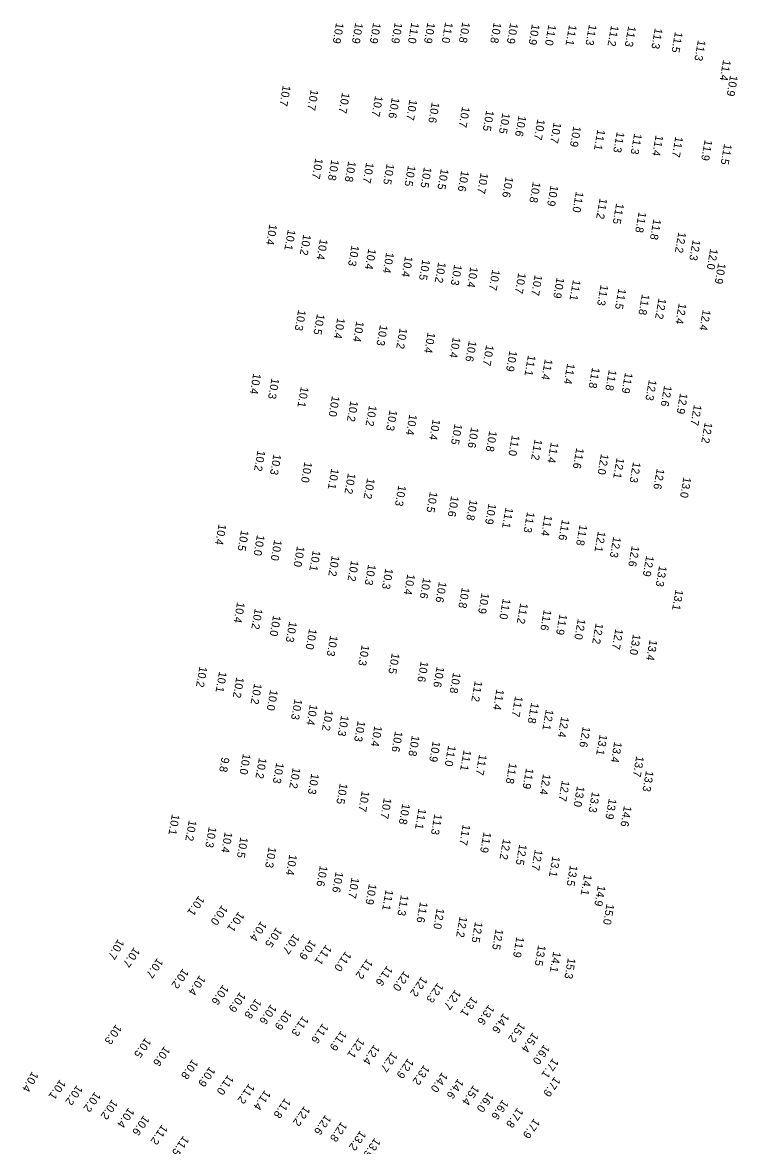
# Model space of a CAD drawing. Extents: x 1023796 to 1112670, y 656573 to 837340.
# Drawn here: x 1029394 to 1029841, y 828051 to 828753 of the extents above; entities that cross this region are included whole.
import ezdxf

# ---------------------------------------------------------------- set-up
doc = ezdxf.new("R2010")
doc.units = 0
doc.layers.add('V-TOPO-SOUN', color=7, linetype='Continuous')

msp = doc.modelspace()

# ---------------------------------------------------------------- texts
at = {"layer": 'V-TOPO-SOUN'}
for s, rotation, p in [('10.9 ', 260, (1029590.13, 828752.77)), ('10.9 ', 260, (1029602.13, 828752.75)), ('10.9 ', 260, (1029613.3, 828752.76)), ('10.9 ', 260, (1029626.76, 828752.81)), ('11.0 ', 260, (1029637.16, 828752.83)), ('10.9 ', 260, (1029647.2, 828752.86)), ('11.0 ', 260, (1029658.27, 828753.06)), ('10.8 ', 260, (1029669.01, 828753.2)), ('10.8 ', 260, (1029688.6, 828752.95)), ('10.9 ', 260, (1029698.91, 828752.6)), ('10.9 ', 260, (1029712.49, 828751.89)), ('11.0 ', 260, (1029722.81, 828751.53)), ('11.1 ', 260, (1029735.67, 828751.48)), ('11.3 ', 260, (1029748.13, 828751.6)), ('11.2 ', 260, (1029761.91, 828751.05)), ('11.3 ', 260, (1029772.65, 828750.68)), ('11.3 ', 260, (1029789.26, 828749.4)), ('11.5 ', 260, (1029801.84, 828747.08)), ('11.3 ', 260, (1029816.15, 828741.91)), ('11.4 ', 260, (1029831.93, 828729.53)), ('10.9 ', 260, (1029836.24, 828719.87)), ('10.7 ', 260, (1029556.91, 828713.62)), ('10.7 ', 260, (1029574.32, 828710.98)), ('10.7 ', 260, (1029593.86, 828709.1)), ('10.7 ', 260, (1029614.51, 828707.12)), ('10.6 ', 260, (1029624.97, 828706.01)), ('10.7 ', 260, (1029636.02, 828704.78)), ('10.6 ', 260, (1029649.91, 828703.13)), ('10.7 ', 260, (1029668.87, 828700.32)), ('10.5 ', 260, (1029683.95, 828698)), ('10.5 ', 260, (1029694.04, 828696.4)), ('10.6 ', 260, (1029704.11, 828694.68)), ('10.7 ', 260, (1029715.89, 828692.47)), ('10.7 ', 260, (1029726.02, 828690.43)), ('10.9 ', 260, (1029738.36, 828688.17)), ('11.1 ', 260, (1029753.41, 828686.07)), ('11.3 ', 260, (1029765.46, 828684.57)), ('11.3 ', 260, (1029776.33, 828683.52)), ('11.4 ', 260, (1029789.76, 828682.45)), ('11.7 ', 260, (1029802.09, 828681.66)), ('11.9 ', 260, (1029820.36, 828679.58)), ('11.5 ', 260, (1029832.54, 828677.05)), ('10.7 ', 260, (1029577.19, 828668.12)), ('10.8 ', 260, (1029587.19, 828667.18)), ('10.8 ', 260, (1029597.75, 828666.28)), ('10.7 ', 260, (1029608.92, 828665.46)), ('10.5 ', 260, (1029621.74, 828664.64)), ('10.5 ', 260, (1029635.05, 828663.52)), ('10.5 ', 260, (1029645.04, 828662.54)), ('10.5 ', 260, (1029655.61, 828661.51)), ('10.6 ', 260, (1029668.34, 828660.27)), ('10.7 ', 260, (1029680.4, 828658.91)), ('10.6 ', 260, (1029696.05, 828656.54)), ('10.8 ', 260, (1029713.06, 828653.28)), ('10.9 ', 260, (1029724.12, 828651.11)), ('11.0 ', 260, (1029739.96, 828647.23)), ('11.2 ', 260, (1029754.79, 828643.1)), ('11.5 ', 260, (1029765.11, 828639.91)), ('11.8 ', 260, (1029779.15, 828634.54)), ('11.8 ', 260, (1029788.39, 828630.12)), ('10.4 ', 260, (1029548.51, 828626.87)), ('10.1 ', 260, (1029560.01, 828623.5)), ('10.2 ', 260, (1029569.69, 828620.48)), ('12.2 ', 260, (1029803.96, 828621.95)), ('10.4 ', 260, (1029580.1, 828617.63)), ('10.3 ', 260, (1029599.77, 828613.66)), ('12.3 ', 260, (1029812.92, 828617.15)), ('10.4 ', 260, (1029610.31, 828611.58)), ('10.4 ', 260, (1029621.45, 828609.25)), ('10.4 ', 260, (1029633.22, 828606.86)), ('12.0 ', 260, (1029823.83, 828611.55)), ('10.5 ', 260, (1029644.07, 828604.86)), ('10.2 ', 260, (1029653.96, 828603.16)), ('10.3 ', 260, (1029663.94, 828601.64)), ('10.4 ', 260, (1029674.02, 828600.25)), ('10.9 ', 260, (1029828.76, 828602.54)), ('10.7 ', 260, (1029687.68, 828598.49)), ('10.7 ', 260, (1029703.96, 828596.49)), ('10.7 ', 260, (1029714.17, 828595.22)), ('10.9 ', 260, (1029727.93, 828593.54)), ('11.1 ', 260, (1029738.13, 828592.15)), ('11.3 ', 260, (1029755.37, 828588.98)), ('11.5 ', 260, (1029766.5, 828586.68)), ('11.8 ', 260, (1029781.19, 828583.13)), ('12.2 ', 260, (1029791.59, 828580.56)), ('10.3 ', 260, (1029566.47, 828573.32)), ('12.4 ', 260, (1029804.22, 828577.45)), ('12.4 ', 260, (1029819.24, 828573.44)), ('10.5 ', 260, (1029578.2, 828570.8)), ('10.4 ', 260, (1029590.93, 828568.32)), ('10.4 ', 260, (1029602.8, 828566.26)), ('10.3 ', 260, (1029617.57, 828563.92)), ('10.2 ', 260, (1029629.88, 828561.98)), ('10.4 ', 260, (1029647.33, 828559.3)), ('10.4 ', 260, (1029663.07, 828556.32)), ('10.6 ', 260, (1029673.05, 828554)), ('10.7 ', 260, (1029683.86, 828551.41)), ('10.9 ', 260, (1029698.44, 828547.81)), ('11.1 ', 260, (1029710.03, 828545.03)), ('11.4 ', 260, (1029720.56, 828542.59)), ('11.4 ', 260, (1029734.51, 828539.86)), ('11.8 ', 260, (1029750.06, 828537.31)), ('10.4 ', 260, (1029538.42, 828533.65)), ('10.3 ', 260, (1029549.8, 828530.65)), ('11.8 ', 260, (1029760.51, 828535.87)), ('11.9 ', 260, (1029770.65, 828534.12)), ('12.3 ', 260, (1029785.54, 828529.68)), ('10.1 ', 260, (1029568.16, 828525.31)), ('12.6 ', 260, (1029795.07, 828526.01)), ('10.0 ', 260, (1029587.58, 828519.59)), ('10.2 ', 260, (1029599.1, 828516.5)), ('12.9 ', 260, (1029805, 828521.3)), ('10.2 ', 260, (1029610.74, 828513.66)), ('10.3 ', 260, (1029623.56, 828510.74)), ('10.4 ', 260, (1029635.92, 828508.05)), ('12.7 ', 260, (1029813.68, 828514.07)), ('10.4 ', 260, (1029650.47, 828504.98)), ('10.5 ', 260, (1029664.11, 828502.13)), ('12.2 ', 260, (1029820.43, 828503.02)), ('10.6 ', 260, (1029674.46, 828500)), ('10.8 ', 260, (1029685.84, 828497.74)), ('11.0 ', 260, (1029699.97, 828495.06)), ('11.2 ', 260, (1029714.15, 828492.46)), ('11.4 ', 260, (1029724.3, 828490.6)), ('11.6 ', 260, (1029740.19, 828487.09)), ('10.2 ', 260, (1029541.08, 828485.53)), ('10.3 ', 260, (1029551.05, 828483.23)), ('12.0 ', 260, (1029755.61, 828483.37)), ('12.1 ', 260, (1029765.39, 828480.9)), ('10.0 ', 260, (1029570.38, 828478.4)), ('10.1 ', 260, (1029587.13, 828474.19)), ('12.3 ', 260, (1029775.64, 828478.3)), ('12.6 ', 260, (1029790.46, 828474.14)), ('10.2 ', 260, (1029597.55, 828471.32)), ('10.2 ', 260, (1029609.53, 828468.16)), ('13.0 ', 260, (1029807.14, 828468.88)), ('10.3 ', 260, (1029629.06, 828463.67)), ('10.5 ', 260, (1029648.76, 828459.7)), ('10.6 ', 260, (1029662.01, 828457.05)), ('10.8 ', 260, (1029673.68, 828454.73)), ('10.9 ', 260, (1029685.37, 828452.27)), ('11.1 ', 260, (1029695.99, 828449.81)), ('11.3 ', 260, (1029709.43, 828447.07)), ('11.4 ', 260, (1029720.34, 828445)), ('10.4 ', 260, (1029516.75, 828439.48)), ('11.6 ', 260, (1029731.24, 828442.34)), ('11.8 ', 260, (1029742.28, 828439.07)), ('10.5 ', 260, (1029530.79, 828435.64)), ('10.0 ', 260, (1029540.75, 828432.71)), ('12.1 ', 260, (1029753.72, 828434.98)), ('12.3 ', 260, (1029763.28, 828431.53)), ('10.0 ', 260, (1029551.48, 828429.6)), ('10.0 ', 260, (1029565.74, 828425.72)), ('12.6 ', 260, (1029774.82, 828425.84)), ('10.1 ', 260, (1029575.6, 828423.04)), ('10.2 ', 260, (1029587.46, 828419.86)), ('12.9 ', 260, (1029783.86, 828419.73)), ('10.2 ', 260, (1029599.49, 828416.76)), ('10.3 ', 260, (1029610.18, 828414.29)), ('10.3 ', 260, (1029620.94, 828411.83)), ('13.3 ', 260, (1029791.92, 828413.42)), ('10.4 ', 260, (1029634.66, 828408.27)), ('10.6 ', 260, (1029644.53, 828405.92)), ('10.6 ', 260, (1029654.39, 828403.47)), ('10.8 ', 260, (1029668.73, 828399.92)), ('10.9 ', 260, (1029681, 828396.45)), ('13.1 ', 260, (1029802.21, 828398.53)), ('10.4 ', 260, (1029528.33, 828390.74)), ('11.0 ', 260, (1029694.31, 828392.93)), ('11.2 ', 260, (1029705.2, 828390.12)), ('10.2 ', 260, (1029539.4, 828386.76)), ('10.0 ', 260, (1029550.82, 828382.46)), ('11.6 ', 260, (1029719.9, 828385.99)), ('11.9 ', 260, (1029729.69, 828383.22)), ('10.3 ', 260, (1029560.86, 828378.61)), ('12.0 ', 260, (1029741.15, 828380.29)), ('12.2 ', 260, (1029752.3, 828377.52)), ('10.0 ', 260, (1029573.31, 828374.12)), ('10.3 ', 260, (1029586.43, 828369.88)), ('12.7 ', 260, (1029764.62, 828374.09)), ('13.0 ', 260, (1029775.61, 828370.72)), ('10.3 ', 260, (1029606.14, 828363.97)), ('13.4 ', 260, (1029786, 828367.19)), ('10.5 ', 260, (1029624.97, 828358.92)), ('10.6 ', 260, (1029643.04, 828353.76)), ('10.2 ', 260, (1029504.83, 828350.56)), ('10.1 ', 260, (1029517.08, 828347.32)), ('10.6 ', 260, (1029652.98, 828350.42)), ('10.8 ', 260, (1029663.24, 828346.72)), ('10.2 ', 260, (1029527.83, 828343.84)), ('10.2 ', 260, (1029538.94, 828339.9)), ('11.2 ', 260, (1029676.78, 828341.47)), ('10.0 ', 260, (1029548.96, 828335.95)), ('11.4 ', 260, (1029690.31, 828336.29)), ('10.3 ', 260, (1029564.19, 828330.21)), ('10.4 ', 260, (1029573.8, 828326.8)), ('11.7 ', 260, (1029701.97, 828331.99)), ('11.8 ', 260, (1029712, 828327.89)), ('10.2 ', 260, (1029583.49, 828323.33)), ('10.3 ', 260, (1029593.29, 828319.94)), ('12.1 ', 260, (1029721.18, 828323.66)), ('12.4 ', 260, (1029730.77, 828319.14)), ('10.3 ', 260, (1029603.61, 828316.49)), ('10.4 ', 260, (1029614.08, 828313.46)), ('12.6 ', 260, (1029744.22, 828312.97)), ('10.6 ', 260, (1029626.95, 828310.05)), ('10.8 ', 260, (1029637.51, 828307.4)), ('13.1 ', 260, (1029754.78, 828307.99)), ('10.9 ', 260, (1029650.5, 828303.82)), ('11.0 ', 260, (1029660.16, 828301.11)), ('11.1 ', 260, (1029669.8, 828298.31)), ('13.4 ', 260, (1029763.9, 828303.42)), ('9.8', 260, (1029518.65, 828293.84)), ('10.0 ', 260, (1029531.99, 828296.03)), ('10.2 ', 260, (1029541.96, 828293.44)), ('11.7 ', 260, (1029679.49, 828295.53)), ('13.7 ', 260, (1029777.65, 828294.51)), ('10.3 ', 260, (1029552.79, 828290.39)), ('10.2 ', 260, (1029563.08, 828287.29)), ('10.3 ', 260, (1029574.67, 828283.57)), ('11.8 ', 260, (1029698.32, 828290.22)), ('11.9 ', 260, (1029708.81, 828286.96)), ('13.3 ', 260, (1029783.72, 828285.33)), ('10.5 ', 260, (1029592.5, 828277.48)), ('12.4 ', 260, (1029719.45, 828283.35)), ('12.7 ', 260, (1029731.21, 828279.24)), ('10.7 ', 260, (1029606.2, 828272.79)), ('13.0 ', 260, (1029740.62, 828275.75)), ('13.3 ', 260, (1029750, 828272.23)), ('10.7 ', 260, (1029619.97, 828268.33)), ('10.8 ', 260, (1029631.52, 828264.8)), ('13.9 ', 260, (1029760.52, 828267.97)), ('14.6 ', 260, (1029769.96, 828263.4)), ('10.1 ', 260, (1029487.59, 828258.17)), ('11.1 ', 260, (1029641.65, 828261.74)), ('11.3 ', 260, (1029651.59, 828258.34)), ('10.2 ', 260, (1029498.16, 828254.44)), ('10.3 ', 260, (1029510.63, 828250.32)), ('11.7 ', 260, (1029669.26, 828251.78)), ('10.4 ', 260, (1029520.59, 828247.11)), ('10.5 ', 260, (1029530.34, 828243.9)), ('11.9 ', 260, (1029682.26, 828247.06)), ('12.2 ', 260, (1029694.46, 828242.82)), ('10.3 ', 260, (1029548.01, 828237.69)), ('12.5 ', 260, (1029704.58, 828239.39)), ('12.7 ', 260, (1029714.32, 828236.08)), ('10.4 ', 260, (1029560.95, 828233.06)), ('13.1 ', 260, (1029725.28, 828231.95)), ('10.6 ', 260, (1029580.04, 828226.03)), ('10.6 ', 260, (1029589.87, 828222.25)), ('13.5 ', 260, (1029736.28, 828226.25)), ('14.1 ', 260, (1029745.09, 828220.5)), ('10.7 ', 260, (1029599.79, 828218.6)), ('10.9 ', 260, (1029610.65, 828214.68)), ('14.9 ', 260, (1029753.66, 828213.7)), ('10.1 ', 235, (1029504.38, 828207.36)), ('11.1 ', 260, (1029621.11, 828211.03)), ('11.3 ', 260, (1029630.64, 828207.71)), ('10.0 ', 235, (1029518.9, 828201.51)), ('11.6 ', 260, (1029642.56, 828203.39)), ('12.0 ', 260, (1029653.03, 828199.42)), ('15.0 ', 260, (1029759.04, 828202.14)), ('10.1 ', 235, (1029529.23, 828197.37)), ('12.2 ', 260, (1029667.32, 828194.26)), ('10.4 ', 235, (1029543.31, 828191.5)), ('10.5 ', 235, (1029552.88, 828187.61)), ('12.5 ', 260, (1029676.95, 828190.92)), ('12.5 ', 260, (1029689.79, 828186.45)), ('10.7 ', 240, (1029453.88, 828180.3)), ('10.7 ', 235, (1029563.74, 828183.46)), ('10.9 ', 235, (1029574.11, 828179.86)), ('11.9 ', 260, (1029702.82, 828181.64)), ('10.7 ', 235, (1029464.02, 828175.15)), ('11.1 ', 235, (1029583.84, 828176.66)), ('11.0 ', 235, (1029596.07, 828172.59)), ('13.5 ', 260, (1029716.32, 828176.37)), ('14.1 ', 260, (1029725.79, 828172.36)), ('10.7 ', 235, (1029478.54, 828168.4)), ('11.2 ', 235, (1029609.48, 828167.89)), ('15.3 ', 260, (1029734.95, 828168.32)), ('10.2 ', 235, (1029494.44, 828161.86)), ('10.4 ', 235, (1029504.94, 828157.68)), ('11.6 ', 235, (1029622, 828163.6)), ('12.0 ', 235, (1029632.65, 828160.31)), ('10.6 ', 235, (1029519.46, 828151.7)), ('12.2 ', 235, (1029643.53, 828156.85)), ('12.3 ', 235, (1029653.6, 828153.02)), ('10.9 ', 235, (1029530.09, 828147.1)), ('10.8 ', 235, (1029539.92, 828143.08)), ('12.7 ', 235, (1029664.54, 828148.68)), ('13.1 ', 235, (1029674.88, 828144.39)), ('10.6 ', 235, (1029549.4, 828139.5)), ('10.9 ', 235, (1029558.91, 828136.02)), ('13.6 ', 235, (1029685.46, 828139.19)), ('11.3 ', 235, (1029569.39, 828132.18)), ('14.6 ', 235, (1029694.71, 828134)), ('10.3 ', 235, (1029452.65, 828126.99)), ('11.6 ', 235, (1029581.76, 828127.6)), ('11.9 ', 235, (1029593.25, 828122.99)), ('15.2 ', 235, (1029704.7, 828128.17)), ('10.5 ', 235, (1029471.04, 828118.65)), ('12.1 ', 235, (1029604.28, 828118.39)), ('15.4 ', 235, (1029712.98, 828121.93)), ('10.6 ', 235, (1029482.92, 828113.35)), ('12.4 ', 235, (1029613.92, 828114.33)), ('12.7 ', 235, (1029624.9, 828109.74)), ('16.0 ', 235, (1029720.09, 828114.43)), ('10.8 ', 235, (1029500.43, 828105.25)), ('12.9 ', 235, (1029634.99, 828105.69)), ('13.2 ', 235, (1029645.05, 828101.65)), ('17.1 ', 235, (1029725.56, 828105.87)), ('10.4 ', 240, (1029400.3, 828097.52)), ('10.9 ', 235, (1029511.1, 828100.52)), ('11.0 ', 235, (1029522.68, 828095.42)), ('14.0 ', 235, (1029656.36, 828097.04)), ('17.9 ', 235, (1029726.66, 828094.26)), ('10.1 ', 235, (1029417.69, 828092.51)), ('10.2 ', 235, (1029428.23, 828089.05)), ('11.2 ', 235, (1029535.69, 828089.91)), ('14.6 ', 235, (1029666.31, 828093.04)), ('15.4 ', 235, (1029675.96, 828088.97)), ('10.2 ', 235, (1029439.47, 828084.83)), ('10.2 ', 235, (1029450.24, 828080.06)), ('11.4 ', 235, (1029545.65, 828085.87)), ('11.8 ', 235, (1029558.23, 828080.84)), ('16.0 ', 235, (1029685.06, 828084.63)), ('16.6 ', 235, (1029694.21, 828080.01)), ('10.4 ', 235, (1029460.52, 828074.89)), ('12.2 ', 235, (1029570.27, 828075.94)), ('17.8 ', 235, (1029703.49, 828074.89)), ('10.6 ', 235, (1029469.94, 828070.11)), ('12.6 ', 235, (1029583.49, 828070.48)), ('12.8 ', 235, (1029593.45, 828066.15)), ('17.9 ', 235, (1029713.87, 828068.21)), ('11.2 ', 235, (1029481.39, 828064.3)), ('13.2 ', 235, (1029605.28, 828060.63)), ('11.5 ', 235, (1029494.75, 828057.33)), ('13.9 ', 235, (1029614.28, 828056.03))]:
    msp.add_text(s, height=5, rotation=rotation, dxfattribs=at).set_placement(p)

doc.saveas('drawing.dxf')
